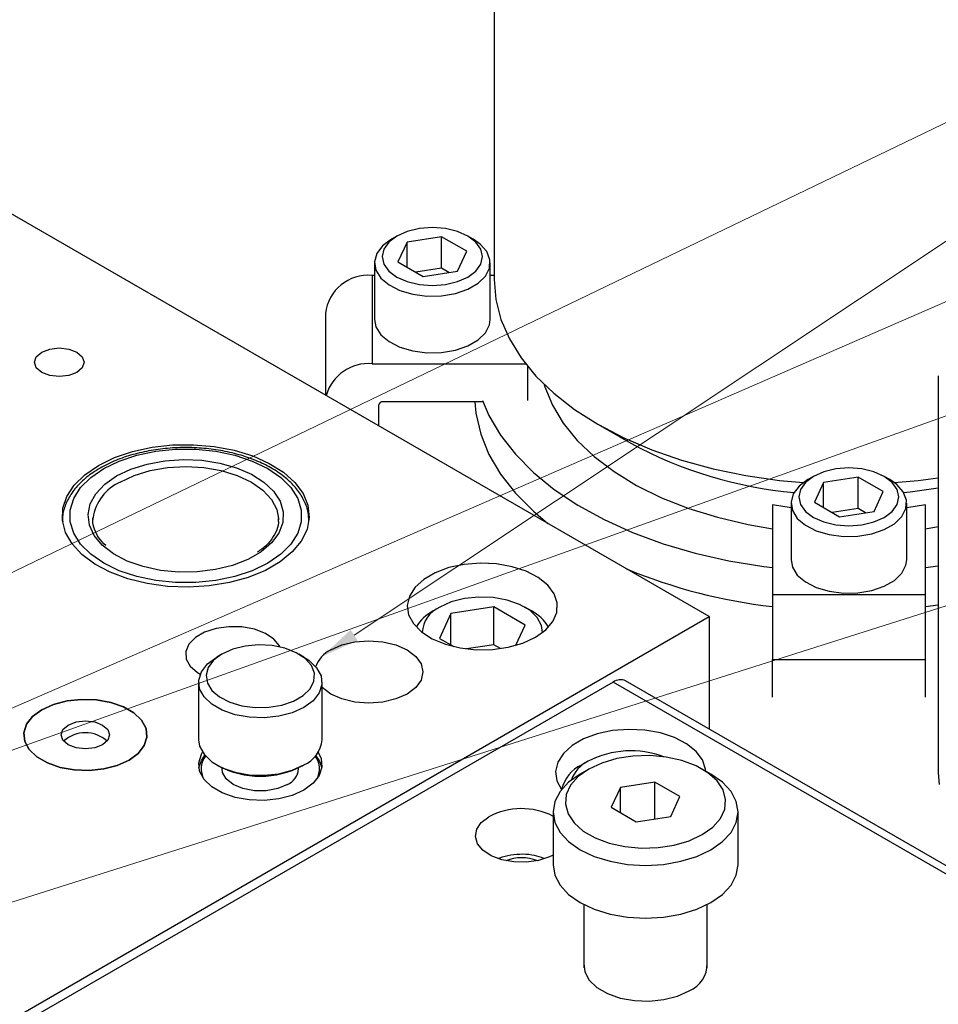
# Model space of a CAD drawing. Header units: inches. Extents: x 1802 to 2468, y -208 to -72.
# Tile 395 of 595: x 2132.41 to 2136.13, y -110.96 to -106.97. Entities that reach past the tile are written whole.
import ezdxf

# ---------------------------------------------------------------- set-up
doc = ezdxf.new("R2010")
doc.units = ezdxf.units.IN
doc.header["$LTSCALE"] = 0.5
doc.header["$MEASUREMENT"] = 0
for name, color, linetype in [('DIE-M-S', 8, 'Continuous'), ('DIE-M-S2', 1, 'Continuous'), ('DIE-M-S3', 8, 'Continuous'), ('DSS-M-S', 53, 'Continuous'), ('RAI-M-S', 8, 'Continuous'), ('SID-M-S', 105, 'Continuous'), ('SVD-M-S', 8, 'Continuous')]:
    doc.layers.add(name, color=color, linetype=linetype)

msp = doc.modelspace()

# ---------------------------------------------------------------- linework, layer by layer
at = {"layer": 'DIE-M-S', "linetype": 'Continuous', "lineweight": 25}
for p, q in [((2135.19939, -109.3874), (2124.94634, -103.46844)), ((2132.49435, -108.31566), (2132.52696, -108.30308)), ((2132.52696, -108.30308), (2132.56542, -108.29867)), ((2132.56542, -108.29867), (2132.60388, -108.30308)), ((2132.60388, -108.30308), (2132.63648, -108.31566)), ((2132.46492, -108.35668), (2132.47257, -108.33448)), ((2132.47257, -108.33448), (2132.49435, -108.31566)), ((2132.63648, -108.31566), (2132.65827, -108.33448)), ((2132.65827, -108.33448), (2132.66592, -108.35668)), ((2132.47257, -108.37889), (2132.46492, -108.35668)), ((2132.49435, -108.39771), (2132.47257, -108.37889)), ((2132.65827, -108.37889), (2132.63648, -108.39771)), ((2132.66592, -108.35668), (2132.65827, -108.37889)), ((2132.52696, -108.41029), (2132.49435, -108.39771)), ((2132.56542, -108.4147), (2132.52696, -108.41029)), ((2132.60388, -108.41029), (2132.56542, -108.4147)), ((2132.63648, -108.39771), (2132.60388, -108.41029)), ((2132.86224, -108.71845), (2132.94168, -108.70114)), ((2132.94168, -108.70114), (2133.02504, -108.69183)), ((2133.02504, -108.69183), (2133.10993, -108.69079)), ((2133.10993, -108.69079), (2133.1939, -108.69805)), ((2133.1939, -108.69805), (2133.27454, -108.71339)), ((2132.72409, -108.77485), (2132.78901, -108.74325)), ((2132.78901, -108.74325), (2132.86224, -108.71845)), ((2133.27454, -108.71339), (2133.34953, -108.73638)), ((2133.34953, -108.73638), (2133.41671, -108.76636)), ((2132.66936, -108.81232), (2132.72409, -108.77485)), ((2133.41671, -108.76636), (2133.47414, -108.80246)), ((2132.62639, -108.8546), (2132.66936, -108.81232)), ((2133.47414, -108.80246), (2133.52018, -108.84364)), ((2132.59641, -108.90046), (2132.62639, -108.8546)), ((2133.52018, -108.84364), (2133.55351, -108.88873)), ((2132.58029, -108.94858), (2132.59641, -108.90046)), ((2133.55351, -108.88873), (2133.57315, -108.93641)), ((2133.57315, -108.93641), (2133.57856, -108.98533)), ((2132.57848, -108.99759), (2132.58029, -108.94858)), ((2133.57856, -108.98533), (2133.56956, -109.03407)), ((2132.59105, -109.04606), (2132.57848, -108.99759)), ((2132.61764, -109.09261), (2132.59105, -109.04606)), ((2133.56956, -109.03407), (2133.54643, -109.08123)), ((2132.65746, -109.1359), (2132.61764, -109.09261)), ((2133.54643, -109.08123), (2133.50982, -109.12546)), ((2132.70939, -109.17469), (2132.65746, -109.1359)), ((2133.50982, -109.12546), (2133.46079, -109.16548)), ((2132.77192, -109.20784), (2132.70939, -109.17469)), ((2133.46079, -109.16548), (2133.40075, -109.20014)), ((2134.20666, -109.17599), (2134.14486, -109.1891)), ((2134.27191, -109.17086), (2134.20666, -109.17599)), ((2134.33753, -109.17394), (2134.27191, -109.17086)), ((2134.40048, -109.1851), (2134.33753, -109.17394)), ((2134.4578, -109.20381), (2134.40048, -109.1851)), ((2132.84326, -109.23442), (2132.77192, -109.20784)), ((2133.40075, -109.20014), (2133.33143, -109.22844)), ((2134.08938, -109.20957), (2134.04282, -109.23645)), ((2134.14486, -109.1891), (2134.08938, -109.20957)), ((2134.50681, -109.22919), (2134.4578, -109.20381)), ((2132.92136, -109.25366), (2132.84326, -109.23442)), ((2133.00396, -109.265), (2132.92136, -109.25366)), ((2133.0887, -109.26812), (2133.00396, -109.265)), ((2133.17313, -109.26293), (2133.0887, -109.26812)), ((2133.25482, -109.24957), (2133.17313, -109.26293)), ((2133.33143, -109.22844), (2133.25482, -109.24957)), ((2134.04282, -109.23645), (2134.00736, -109.26848)), ((2134.54522, -109.26007), (2134.50681, -109.22919)), ((2134.57124, -109.29498), (2134.54522, -109.26007)), ((2133.98465, -109.30416), (2133.97576, -109.34182)), ((2134.00736, -109.26848), (2133.98465, -109.30416)), ((2134.58365, -109.33231), (2134.57124, -109.29498)), ((2133.97576, -109.34182), (2133.98111, -109.3797)), ((2134.58186, -109.37031), (2134.58365, -109.33231)), ((2133.98111, -109.3797), (2134.00043, -109.41604)), ((2134.56597, -109.4072), (2134.58186, -109.37031)), ((2129.86073, -112.46934), (2135.19939, -109.3874)), ((2134.00043, -109.41604), (2134.03284, -109.44913)), ((2134.53672, -109.44125), (2134.56597, -109.4072)), ((2135.19939, -109.3874), (2135.19939, -109.84343)), ((2133.1547, -109.45078), (2133.11715, -109.47246)), ((2133.20099, -109.43575), (2133.1547, -109.45078)), ((2133.25258, -109.4285), (2133.20099, -109.43575)), ((2133.30566, -109.42954), (2133.25258, -109.4285)), ((2133.35627, -109.43882), (2133.30566, -109.42954)), ((2133.40068, -109.45563), (2133.35627, -109.43882)), ((2133.43558, -109.47874), (2133.40068, -109.45563)), ((2134.03284, -109.44913), (2134.07681, -109.47742)), ((2134.49547, -109.47088), (2134.53672, -109.44125)), ((2133.09112, -109.49918), (2133.07855, -109.52896)), ((2133.11715, -109.47246), (2133.09112, -109.49918)), ((2133.45839, -109.50642), (2133.43558, -109.47874)), ((2133.66585, -109.52262), (2133.71116, -109.50255)), ((2133.71116, -109.50255), (2133.76392, -109.48993)), ((2133.76392, -109.48993), (2133.82053, -109.48563)), ((2133.82053, -109.48563), (2133.87715, -109.48993)), ((2133.87715, -109.48993), (2133.92991, -109.50255)), ((2133.92991, -109.50255), (2133.97521, -109.52262)), ((2134.07681, -109.47742), (2134.13029, -109.4996)), ((2134.13029, -109.4996), (2134.19077, -109.51462)), ((2134.38516, -109.51158), (2134.44415, -109.49469)), ((2134.44415, -109.49469), (2134.49547, -109.47088)), ((2133.07855, -109.52896), (2133.08036, -109.5596)), ((2133.46071, -109.51097), (2133.45839, -109.50642)), ((2133.97521, -109.52262), (2134.00998, -109.54877)), ((2134.19077, -109.51462), (2134.25544, -109.52178)), ((2134.25544, -109.52178), (2134.32126, -109.52075)), ((2134.32126, -109.52075), (2134.38516, -109.51158)), ((2133.08036, -109.5596), (2133.09643, -109.58882)), ((2134.00998, -109.54877), (2134.03183, -109.57923)), ((2134.03183, -109.57923), (2134.03928, -109.61191)), ((2133.09643, -109.58882), (2133.12555, -109.61446)), ((2133.12555, -109.61446), (2133.13675, -109.62128)), ((2134.03928, -109.61191), (2134.03183, -109.6446)), ((2134.03183, -109.6446), (2134.00998, -109.67505)), ((2133.63109, -109.67505), (2133.63036, -109.67432)), ((2133.66585, -109.70121), (2133.63109, -109.67505)), ((2133.71116, -109.72128), (2133.66585, -109.70121)), ((2133.97521, -109.70121), (2133.92991, -109.72128)), ((2134.00998, -109.67505), (2133.97521, -109.70121)), ((2132.54215, -109.74353), (2132.49471, -109.76499)), ((2132.59711, -109.72925), (2132.54215, -109.74353)), ((2132.65639, -109.72298), (2132.59711, -109.72925)), ((2132.71655, -109.72508), (2132.65639, -109.72298)), ((2132.77409, -109.73543), (2132.71655, -109.72508)), ((2132.82566, -109.75343), (2132.77409, -109.73543)), ((2133.76392, -109.73389), (2133.71116, -109.72128)), ((2133.82053, -109.73819), (2133.76392, -109.73389)), ((2133.87715, -109.73389), (2133.82053, -109.73819)), ((2133.92991, -109.72128), (2133.87715, -109.73389)), ((2132.49471, -109.76499), (2132.45754, -109.79238)), ((2132.86828, -109.77803), (2132.82566, -109.75343)), ((2132.89946, -109.80781), (2132.86828, -109.77803)), ((2132.45754, -109.79238), (2132.4328, -109.8241)), ((2132.91739, -109.84102), (2132.89946, -109.80781)), ((2132.4328, -109.8241), (2132.42194, -109.85833)), ((2132.42194, -109.85833), (2132.42558, -109.89305)), ((2132.92103, -109.87575), (2132.91739, -109.84102)), ((2132.42558, -109.89305), (2132.44351, -109.92627)), ((2132.91016, -109.90998), (2132.92103, -109.87575)), ((2132.44351, -109.92627), (2132.47469, -109.95605)), ((2132.84826, -109.96909), (2132.88543, -109.9417)), ((2132.88543, -109.9417), (2132.91016, -109.90998)), ((2133.14168, -109.94554), (2133.14651, -109.93745)), ((2133.61421, -109.93745), (2133.62626, -109.96247)), ((2132.47469, -109.95605), (2132.5173, -109.98065)), ((2132.5173, -109.98065), (2132.56888, -109.99865)), ((2132.80082, -109.99055), (2132.84826, -109.96909)), ((2133.13081, -109.97977), (2133.14168, -109.94554)), ((2133.13445, -110.01449), (2133.13081, -109.97977)), ((2133.62626, -109.96247), (2133.6299, -109.99719)), ((2132.56888, -109.99865), (2132.62642, -110.009)), ((2132.62642, -110.009), (2132.68658, -110.0111)), ((2132.68658, -110.0111), (2132.74586, -110.00483)), ((2132.74586, -110.00483), (2132.80082, -109.99055)), ((2133.15238, -110.04771), (2133.13445, -110.01449)), ((2133.6299, -109.99719), (2133.61904, -110.03142)), ((2133.18356, -110.07749), (2133.15238, -110.04771)), ((2133.5943, -110.06314), (2133.55714, -110.09053)), ((2133.61904, -110.03142), (2133.5943, -110.06314)), ((2133.22618, -110.10209), (2133.18356, -110.07749)), ((2133.27776, -110.12009), (2133.22618, -110.10209)), ((2133.55714, -110.09053), (2133.50969, -110.11199)), ((2133.33529, -110.13044), (2133.27776, -110.12009)), ((2133.39545, -110.13254), (2133.33529, -110.13044)), ((2133.45473, -110.12627), (2133.39545, -110.13254)), ((2133.50969, -110.11199), (2133.45473, -110.12627))]:
    msp.add_line(p, q, dxfattribs=at)
msp.add_arc((2133.71749, -109.63022), 0.11936, 115.63673, 160.48702, dxfattribs=at)
at = {"layer": 'DIE-M-S2', "linetype": 'Continuous', "lineweight": 25}
for p, q in [((2132.49471, -109.76499), (2132.54215, -109.74353)), ((2132.54215, -109.74353), (2132.59711, -109.72925)), ((2132.59711, -109.72925), (2132.65639, -109.72298)), ((2132.65639, -109.72298), (2132.71655, -109.72508)), ((2132.71655, -109.72508), (2132.77409, -109.73543)), ((2132.77409, -109.73543), (2132.82566, -109.75343)), ((2132.45754, -109.79238), (2132.49471, -109.76499)), ((2132.82566, -109.75343), (2132.86828, -109.77803)), ((2132.86828, -109.77803), (2132.89946, -109.80781)), ((2132.4328, -109.8241), (2132.45754, -109.79238)), ((2132.60194, -109.82689), (2132.63385, -109.81459)), ((2132.63385, -109.81459), (2132.67148, -109.81027)), ((2132.67148, -109.81027), (2132.70912, -109.81459)), ((2132.70912, -109.81459), (2132.74103, -109.82689)), ((2132.89946, -109.80781), (2132.91739, -109.84102)), ((2132.42194, -109.85833), (2132.4328, -109.8241)), ((2132.42558, -109.89305), (2132.42194, -109.85833)), ((2132.57314, -109.86704), (2132.58062, -109.84531)), ((2132.58062, -109.84531), (2132.60194, -109.82689)), ((2132.74103, -109.82689), (2132.76234, -109.84531)), ((2132.76234, -109.84531), (2132.76983, -109.86704)), ((2132.91739, -109.84102), (2132.92103, -109.87575)), ((2132.44351, -109.92627), (2132.42558, -109.89305)), ((2132.58062, -109.88877), (2132.57314, -109.86704)), ((2132.60194, -109.90718), (2132.58062, -109.88877)), ((2132.76234, -109.88877), (2132.74103, -109.90718)), ((2132.76983, -109.86704), (2132.76234, -109.88877)), ((2132.92103, -109.87575), (2132.91016, -109.90998)), ((2132.47469, -109.95605), (2132.44351, -109.92627)), ((2132.63385, -109.91949), (2132.60194, -109.90718)), ((2132.67148, -109.92381), (2132.63385, -109.91949)), ((2132.70912, -109.91949), (2132.67148, -109.92381)), ((2132.74103, -109.90718), (2132.70912, -109.91949)), ((2132.88543, -109.9417), (2132.84826, -109.96909)), ((2132.91016, -109.90998), (2132.88543, -109.9417)), ((2132.5173, -109.98065), (2132.47469, -109.95605)), ((2132.56888, -109.99865), (2132.5173, -109.98065)), ((2132.84826, -109.96909), (2132.80082, -109.99055)), ((2132.62642, -110.009), (2132.56888, -109.99865)), ((2132.68658, -110.0111), (2132.62642, -110.009)), ((2132.74586, -110.00483), (2132.68658, -110.0111)), ((2132.80082, -109.99055), (2132.74586, -110.00483))]:
    msp.add_line(p, q, dxfattribs=at)
msp.add_arc((2132.67148, -109.98869), 0.1305, 47.57959, 132.42041, dxfattribs=at)
at = {"layer": 'DIE-M-S3', "linetype": 'Continuous', "lineweight": 25}
for p, q in [((2136.12751, -108.4118), (2136.12751, -110.02038)), ((2133.37345, -109.50226), (2133.31898, -109.50724)), ((2133.42835, -109.50526), (2133.37345, -109.50226)), ((2133.22479, -109.5394), (2133.191, -109.56455)), ((2133.22477, -109.53941), (2133.20355, -109.55166)), ((2133.26837, -109.51989), (2133.22479, -109.5394)), ((2133.31898, -109.50724), (2133.26837, -109.51989)), ((2133.48024, -109.51604), (2133.42835, -109.50526)), ((2133.52585, -109.53394), (2133.48024, -109.51604)), ((2133.56232, -109.55782), (2133.52585, -109.53394)), ((2133.55716, -109.55166), (2133.53595, -109.53941)), ((2133.14168, -109.61076), (2133.16641, -109.57904)), ((2133.16641, -109.57904), (2133.20358, -109.55165)), ((2133.191, -109.56455), (2133.16909, -109.59377)), ((2133.20358, -109.55165), (2133.20358, -109.55165)), ((2133.55716, -109.55166), (2133.57715, -109.56469)), ((2133.58735, -109.58618), (2133.56232, -109.55782)), ((2133.57715, -109.56469), (2133.60833, -109.59447)), ((2133.13081, -109.64498), (2133.14168, -109.61076)), ((2133.16909, -109.59377), (2133.16047, -109.62521)), ((2133.59938, -109.61725), (2133.58735, -109.58618)), ((2133.59765, -109.64907), (2133.59938, -109.61725)), ((2133.60833, -109.59447), (2133.62626, -109.62768)), ((2133.13036, -109.6537), (2133.13036, -109.88641)), ((2133.13445, -109.67971), (2133.13081, -109.64498)), ((2133.16047, -109.62521), (2133.16566, -109.65691)), ((2133.16566, -109.65691), (2133.18434, -109.68686)), ((2133.58226, -109.67964), (2133.59765, -109.64907)), ((2133.6299, -109.66241), (2133.61904, -109.69663)), ((2133.62626, -109.62768), (2133.6299, -109.66241)), ((2133.63036, -109.88641), (2133.63036, -109.6537)), ((2133.15238, -109.71293), (2133.13445, -109.67971)), ((2133.18434, -109.68686), (2133.21533, -109.71319)), ((2133.55419, -109.70704), (2133.58226, -109.67964)), ((2133.61904, -109.69663), (2133.5943, -109.72836)), ((2133.18356, -109.7427), (2133.15238, -109.71293)), ((2133.22618, -109.76731), (2133.18356, -109.7427)), ((2133.21533, -109.71319), (2133.2567, -109.73424)), ((2133.2567, -109.73424), (2133.30584, -109.7487)), ((2133.46773, -109.74576), (2133.5152, -109.72955)), ((2133.5152, -109.72955), (2133.55419, -109.70704)), ((2133.5943, -109.72836), (2133.55714, -109.75575)), ((2133.27776, -109.78531), (2133.22618, -109.76731)), ((2133.30584, -109.7487), (2133.35965, -109.75564)), ((2133.35965, -109.75564), (2133.41477, -109.75464)), ((2133.41477, -109.75464), (2133.46773, -109.74576)), ((2133.50969, -109.77721), (2133.45473, -109.79149)), ((2133.55714, -109.75575), (2133.50969, -109.77721)), ((2133.33529, -109.79566), (2133.27776, -109.78531)), ((2133.39545, -109.79776), (2133.33529, -109.79566)), ((2133.45473, -109.79149), (2133.39545, -109.79776)), ((2133.13036, -109.88641), (2133.13445, -109.91243)), ((2133.13445, -109.91243), (2133.15238, -109.94564)), ((2133.13126, -110.00073), (2133.14168, -109.97004)), ((2133.14168, -109.97004), (2133.15567, -109.94969)), ((2133.15238, -109.94564), (2133.18356, -109.97542)), ((2133.18356, -109.97542), (2133.22618, -110.00002)), ((2133.20355, -109.98845), (2133.21063, -109.99253)), ((2133.22536, -110.00036), (2133.22536, -110.00481)), ((2133.22727, -110.01881), (2133.22536, -110.00481)), ((2133.22618, -110.00002), (2133.27776, -110.01802)), ((2133.24225, -110.04543), (2133.22727, -110.01881)), ((2133.27776, -110.01802), (2133.33529, -110.02837)), ((2133.45473, -110.0242), (2133.50969, -110.00992)), ((2133.50969, -110.00992), (2133.55714, -109.98846)), ((2133.53536, -110.00481), (2133.53536, -110.00036)), ((2133.55009, -109.99253), (2133.55716, -109.98845)), ((2136.12751, -110.02038), (2136.1314, -110.06792)), ((2133.27076, -110.06808), (2133.24225, -110.04543)), ((2133.33529, -110.02837), (2133.39545, -110.03047)), ((2133.39545, -110.03047), (2133.45473, -110.0242)), ((2133.30999, -110.08454), (2133.27076, -110.06808)), ((2133.35611, -110.09319), (2133.30999, -110.08454)), ((2133.40461, -110.09319), (2133.35611, -110.09319)), ((2133.45073, -110.08454), (2133.40461, -110.09319)), ((2133.48996, -110.06808), (2133.45073, -110.08454))]:
    msp.add_line(p, q, dxfattribs=at)
for centre, radius, start, end in [((2133.5095, -109.87699), 0.12123, 293.13813, 355.54173), ((2133.22718, -110.00461), 0.08651, 142.96533, 209.06455), ((2133.53392, -110.00459), 0.08619, 330.7972, 37.17291), ((2133.52641, -110.01867), 0.1046, 9.87508, 41.2541), ((2133.38036, -109.67067), 0.36387, 242.19469, 297.79993), ((2133.46032, -109.99889), 0.07527, 293.19076, 355.4891)]:
    msp.add_arc(centre, radius, start, end, dxfattribs=at)
at = {"layer": 'DSS-M-S', "linetype": 'Continuous', "lineweight": 25}
for p, q in [((2134.32758, -106.05632), (2134.32758, -108.02133)), ((2133.97601, -107.82669), (2133.93394, -107.84533)), ((2134.025, -107.81498), (2133.97601, -107.82669)), ((2134.07758, -107.81098), (2134.025, -107.81498)), ((2134.13015, -107.81498), (2134.07758, -107.81098)), ((2134.17914, -107.82669), (2134.13015, -107.81498)), ((2134.22121, -107.84533), (2134.17914, -107.82669)), ((2133.91185, -107.85809), (2133.87584, -107.88489)), ((2133.93394, -107.84533), (2133.90166, -107.86961)), ((2133.93392, -107.84534), (2133.91182, -107.8581)), ((2134.11493, -107.84776), (2133.97551, -107.86933)), ((2134.217, -107.90668), (2134.11493, -107.84776)), ((2134.11493, -107.97534), (2134.11493, -107.84776)), ((2134.25349, -107.86961), (2134.22121, -107.84533)), ((2134.24333, -107.8581), (2134.22123, -107.84534)), ((2134.27142, -107.87771), (2134.24333, -107.8581)), ((2133.87584, -107.88489), (2133.85251, -107.91601)), ((2133.88137, -107.89789), (2133.87445, -107.92824)), ((2133.90166, -107.86961), (2133.88137, -107.89789)), ((2133.97551, -107.86933), (2133.93816, -107.94981)), ((2133.97551, -107.97138), (2133.97551, -107.86933)), ((2134.17964, -107.98716), (2134.217, -107.90668)), ((2134.27378, -107.89789), (2134.25349, -107.86961)), ((2134.29809, -107.90793), (2134.27142, -107.87771)), ((2134.2807, -107.92824), (2134.27378, -107.89789)), ((2134.31091, -107.94103), (2134.29809, -107.90793)), ((2133.85251, -107.91601), (2133.84332, -107.94951)), ((2133.87445, -107.92824), (2133.88137, -107.95859)), ((2134.27378, -107.95859), (2134.2807, -107.92824)), ((2134.30907, -107.97493), (2134.31091, -107.94103)), ((2133.8432, -107.95376), (2133.8432, -108.18341)), ((2133.84332, -107.94951), (2133.84885, -107.98328)), ((2133.84885, -107.98328), (2133.86875, -108.01519)), ((2133.88137, -107.95859), (2133.90166, -107.98688)), ((2133.90166, -107.98688), (2133.93394, -108.01116)), ((2133.93816, -107.94981), (2134.04022, -108.00873)), ((2134.11493, -107.97534), (2134.0104, -107.99151)), ((2134.04022, -108.00873), (2134.17964, -107.98716)), ((2134.14475, -107.99256), (2134.11493, -107.97534)), ((2134.22121, -108.01116), (2134.25349, -107.98688)), ((2134.25349, -107.98688), (2134.27378, -107.95859)), ((2134.29267, -108.0075), (2134.30907, -107.97493)), ((2134.31195, -108.18341), (2134.31195, -107.95376)), ((2133.83358, -108.00445), (2133.83358, -108.36237)), ((2133.8432, -108.00445), (2133.83358, -108.00445)), ((2133.86875, -108.01519), (2133.90177, -108.04324)), ((2133.93394, -108.01116), (2133.97601, -108.0298)), ((2134.17914, -108.0298), (2134.22121, -108.01116)), ((2134.26277, -108.03669), (2134.29267, -108.0075)), ((2134.32758, -108.00445), (2134.31195, -108.00445)), ((2134.32758, -108.02133), (2134.3345, -108.10267)), ((2133.90177, -108.04324), (2133.94584, -108.06567)), ((2133.94584, -108.06567), (2133.99818, -108.08106)), ((2133.97601, -108.0298), (2134.025, -108.04151)), ((2134.025, -108.04151), (2134.07758, -108.04551)), ((2134.07758, -108.04551), (2134.13015, -108.04151)), ((2134.13015, -108.04151), (2134.17914, -108.0298)), ((2134.17066, -108.07794), (2134.22123, -108.06067)), ((2134.22123, -108.06067), (2134.26277, -108.03669)), ((2133.99818, -108.08106), (2134.05552, -108.08846)), ((2134.05552, -108.08846), (2134.11424, -108.0874)), ((2134.11424, -108.0874), (2134.17066, -108.07794)), ((2134.3345, -108.10267), (2134.3552, -108.18323)), ((2133.64458, -108.15878), (2133.64458, -108.48982)), ((2133.8432, -108.18341), (2133.84885, -108.21293)), ((2134.30907, -108.20458), (2134.31195, -108.18341)), ((2134.3552, -108.18323), (2134.38947, -108.26222)), ((2133.84885, -108.21293), (2133.86875, -108.24484)), ((2134.29267, -108.23715), (2134.30907, -108.20458)), ((2133.86875, -108.24484), (2133.90177, -108.27289)), ((2134.22123, -108.29032), (2134.26277, -108.26634)), ((2134.26277, -108.26634), (2134.29267, -108.23715)), ((2134.38947, -108.26222), (2134.437, -108.3389)), ((2133.90177, -108.27289), (2133.94584, -108.29532)), ((2133.94584, -108.29532), (2133.99818, -108.31072)), ((2134.17066, -108.30759), (2134.22123, -108.29032)), ((2133.99818, -108.31072), (2134.05552, -108.31811)), ((2134.05552, -108.31811), (2134.11424, -108.31705)), ((2134.11424, -108.31705), (2134.17066, -108.30759)), ((2134.437, -108.3389), (2134.49731, -108.41252)), ((2133.83358, -108.36237), (2134.45458, -108.36237)), ((2134.46429, -108.51098), (2134.46429, -108.37454)), ((2134.49731, -108.41252), (2134.56984, -108.48237)), ((2134.53103, -108.44693), (2134.53375, -108.45628)), ((2134.53375, -108.45628), (2134.5636, -108.53113)), ((2134.56984, -108.48237), (2134.65387, -108.54778)), ((2133.85958, -108.53099), (2133.85958, -108.61394)), ((2134.2806, -108.5167), (2133.87708, -108.5167)), ((2134.2493, -108.5167), (2134.254, -108.56358)), ((2134.2806, -108.51098), (2134.30676, -108.5722)), ((2134.5636, -108.53113), (2134.60707, -108.60373)), ((2134.254, -108.56358), (2134.27342, -108.64742)), ((2134.30676, -108.5722), (2134.35372, -108.65233)), ((2134.65387, -108.54778), (2134.74861, -108.60812)), ((2134.60707, -108.60373), (2134.66366, -108.67325)), ((2134.74844, -108.60803), (2134.88105, -108.6846)), ((2134.74861, -108.60812), (2134.85314, -108.66281)), ((2134.27342, -108.64742), (2134.30676, -108.72979)), ((2134.35372, -108.65233), (2134.41386, -108.72947)), ((2134.85314, -108.66281), (2134.96644, -108.71133)), ((2134.66366, -108.67325), (2134.73272, -108.7389)), ((2134.30676, -108.72979), (2134.35372, -108.80993)), ((2134.41386, -108.72947), (2134.48662, -108.8029)), ((2134.73272, -108.7389), (2134.81349, -108.79994)), ((2134.96644, -108.71133), (2135.08744, -108.75319)), ((2135.08744, -108.75319), (2135.21497, -108.78801)), ((2135.76508, -108.78516), (2135.7125, -108.78915)), ((2135.81765, -108.78915), (2135.76508, -108.78516)), ((2134.35372, -108.80993), (2134.41386, -108.88707)), ((2134.48662, -108.8029), (2134.57131, -108.87193)), ((2134.81349, -108.79994), (2134.90504, -108.85568)), ((2135.21497, -108.78801), (2135.34779, -108.81545)), ((2135.34779, -108.81545), (2135.48463, -108.83524)), ((2135.62144, -108.8195), (2135.58916, -108.84379)), ((2135.62142, -108.81951), (2135.59932, -108.83228)), ((2135.66351, -108.80087), (2135.62144, -108.8195)), ((2135.80243, -108.82193), (2135.66301, -108.8435)), ((2135.7125, -108.78915), (2135.66351, -108.80087)), ((2135.9045, -108.88085), (2135.80243, -108.82193)), ((2135.80243, -108.94952), (2135.80243, -108.82193)), ((2135.86664, -108.80087), (2135.81765, -108.78915)), ((2135.90871, -108.8195), (2135.86664, -108.80087)), ((2135.94099, -108.84379), (2135.90871, -108.8195)), ((2135.93083, -108.83228), (2135.90873, -108.81951)), ((2136.04552, -108.83524), (2136.12751, -108.82437)), ((2134.90504, -108.85568), (2135.00633, -108.90549)), ((2135.48463, -108.83524), (2135.58079, -108.84433)), ((2135.56334, -108.85906), (2135.54001, -108.89019)), ((2135.59935, -108.83226), (2135.56334, -108.85906)), ((2135.58916, -108.84379), (2135.56887, -108.87207)), ((2135.66301, -108.8435), (2135.62566, -108.92398)), ((2135.66301, -108.94555), (2135.66301, -108.8435)), ((2135.95892, -108.85188), (2135.93083, -108.83228)), ((2135.96128, -108.87207), (2135.94099, -108.84379)), ((2135.94936, -108.84433), (2136.04552, -108.83524)), ((2135.98559, -108.8821), (2135.95892, -108.85188)), ((2136.01302, -108.8817), (2136.12751, -108.86504)), ((2134.41386, -108.88707), (2134.48662, -108.96049)), ((2134.57131, -108.87193), (2134.66715, -108.93593)), ((2135.00633, -108.90549), (2135.11621, -108.9488)), ((2135.54001, -108.89019), (2135.53082, -108.92368)), ((2135.56887, -108.87207), (2135.56195, -108.90242)), ((2135.56195, -108.90242), (2135.56887, -108.93277)), ((2135.86714, -108.96134), (2135.9045, -108.88085)), ((2135.9682, -108.90242), (2135.96128, -108.87207)), ((2135.96128, -108.93277), (2135.9682, -108.90242)), ((2135.99841, -108.9152), (2135.98559, -108.8821)), ((2135.98709, -108.88457), (2136.01302, -108.8817)), ((2134.66715, -108.93593), (2134.77324, -108.99428)), ((2135.5307, -108.9463), (2135.45508, -108.93434)), ((2135.45508, -108.93434), (2135.45508, -109.29844)), ((2135.5307, -108.92793), (2135.5307, -109.15759)), ((2135.53082, -108.92368), (2135.53635, -108.95745)), ((2135.56887, -108.93277), (2135.58916, -108.96105)), ((2135.62566, -108.92398), (2135.72772, -108.9829)), ((2135.94099, -108.96105), (2135.96128, -108.93277)), ((2135.99657, -108.9491), (2135.99841, -108.9152)), ((2135.99945, -109.15759), (2135.99945, -108.92793)), ((2136.07508, -108.93434), (2135.99945, -108.9463)), ((2136.07508, -109.29844), (2136.07508, -108.93434)), ((2134.48662, -108.96049), (2134.54535, -109.00983)), ((2135.11621, -108.9488), (2135.23345, -108.98512)), ((2135.23345, -108.98512), (2135.35672, -109.01404)), ((2135.53635, -108.95745), (2135.55625, -108.98936)), ((2135.58916, -108.96105), (2135.62144, -108.98533)), ((2135.62144, -108.98533), (2135.66351, -109.00397)), ((2135.80243, -108.94952), (2135.6979, -108.96569)), ((2135.72772, -108.9829), (2135.86714, -108.96134)), ((2135.83225, -108.96673), (2135.80243, -108.94952)), ((2135.86664, -109.00397), (2135.90871, -108.98533)), ((2135.90871, -108.98533), (2135.94099, -108.96105)), ((2135.95027, -109.01086), (2135.98017, -108.98167)), ((2135.98017, -108.98167), (2135.99657, -108.9491)), ((2134.77324, -108.99428), (2134.88859, -109.04645)), ((2135.35672, -109.01404), (2135.45508, -109.03109)), ((2135.55625, -108.98936), (2135.58927, -109.01741)), ((2135.58927, -109.01741), (2135.63334, -109.03984)), ((2135.66351, -109.00397), (2135.7125, -109.01568)), ((2135.7125, -109.01568), (2135.76508, -109.01968)), ((2135.76508, -109.01968), (2135.81765, -109.01568)), ((2135.81765, -109.01568), (2135.86664, -109.00397)), ((2135.90873, -109.03484), (2135.95027, -109.01086)), ((2136.07508, -109.03109), (2136.12751, -109.02263)), ((2134.88859, -109.04645), (2135.01212, -109.09195)), ((2135.63334, -109.03984), (2135.68568, -109.05524)), ((2135.68568, -109.05524), (2135.74302, -109.06264)), ((2135.74302, -109.06264), (2135.80174, -109.06157)), ((2135.80174, -109.06157), (2135.85816, -109.05211)), ((2135.85816, -109.05211), (2135.90873, -109.03484)), ((2135.01212, -109.09195), (2135.14268, -109.13035)), ((2135.14268, -109.13035), (2135.27906, -109.1613)), ((2135.27906, -109.1613), (2135.41997, -109.18451)), ((2135.41997, -109.18451), (2135.45508, -109.18899)), ((2135.5307, -109.15759), (2135.53635, -109.1871)), ((2135.98017, -109.21132), (2135.99657, -109.17875)), ((2135.99657, -109.17875), (2135.99945, -109.15759)), ((2136.07508, -109.18899), (2136.12751, -109.18211)), ((2135.53635, -109.1871), (2135.55625, -109.21901)), ((2135.55625, -109.21901), (2135.58927, -109.24706)), ((2135.95027, -109.24051), (2135.98017, -109.21132)), ((2135.58927, -109.24706), (2135.63334, -109.26949)), ((2135.85816, -109.28176), (2135.90873, -109.2645)), ((2135.90873, -109.2645), (2135.95027, -109.24051)), ((2135.45508, -109.29844), (2135.45508, -109.56188)), ((2135.45508, -109.29844), (2136.07508, -109.29844)), ((2135.63334, -109.26949), (2135.68568, -109.28489)), ((2135.68568, -109.28489), (2135.74302, -109.29229)), ((2135.74302, -109.29229), (2135.80174, -109.29122)), ((2135.80174, -109.29122), (2135.85816, -109.28176)), ((2136.07508, -109.56188), (2136.07508, -109.29844)), ((2136.07508, -109.34659), (2136.12751, -109.3397)), ((2135.45508, -109.56188), (2136.07508, -109.56188)), ((2135.45508, -109.71375), (2135.45508, -109.56188)), ((2136.07508, -109.71375), (2136.07508, -109.56188))]:
    msp.add_line(p, q, dxfattribs=at)
for centre, radius, start, end in [((2133.81783, -108.17806), 0.17432, 84.81742, 173.64866), ((2133.81964, -108.54146), 0.17963, 85.55002, 163.78825), ((2133.87562, -108.53277), 0.01614, 84.81742, 173.64866), ((2135.69579, -107.18312), 1.70829, 241.51479, 264.8709), ((2135.69881, -107.18432), 2.17596, 247.43826, 263.56879)]:
    msp.add_arc(centre, radius, start, end, dxfattribs=at)
at = {"layer": 'RAI-M-S', "linetype": 'Continuous', "lineweight": 25}
for p, q in [((2134.81048, -109.65273), (2130.00216, -112.42852)), ((2139.68952, -112.46934), (2134.81048, -109.65273)), ((2139.73951, -112.46439), (2134.86048, -109.64778)), ((2134.7459, -109.86264), (2134.69042, -109.88311)), ((2134.80771, -109.84953), (2134.7459, -109.86264)), ((2134.87295, -109.8444), (2134.80771, -109.84953)), ((2134.93857, -109.84748), (2134.87295, -109.8444)), ((2135.00152, -109.85864), (2134.93857, -109.84748)), ((2135.05884, -109.87735), (2135.00152, -109.85864)), ((2134.69042, -109.88311), (2134.64386, -109.90999)), ((2135.10785, -109.90273), (2135.05884, -109.87735)), ((2135.14626, -109.9336), (2135.10785, -109.90273)), ((2134.6084, -109.94201), (2134.58569, -109.97769)), ((2134.64386, -109.90999), (2134.6084, -109.94201)), ((2135.17228, -109.96852), (2135.14626, -109.9336)), ((2134.58569, -109.97769), (2134.5768, -110.01536)), ((2135.18469, -110.00585), (2135.17228, -109.96852)), ((2134.5768, -110.01536), (2134.58215, -110.05324)), ((2135.18551, -110.01404), (2135.18469, -110.00585)), ((2134.58215, -110.05324), (2134.60074, -110.08858)), ((2134.25708, -110.24962), (2134.27581, -110.22219)), ((2134.27581, -110.22219), (2134.30667, -110.19871)), ((2134.25186, -110.27894), (2134.25708, -110.24962)), ((2134.26054, -110.30799), (2134.25186, -110.27894)), ((2134.28247, -110.33461), (2134.26054, -110.30799)), ((2134.31603, -110.35683), (2134.28247, -110.33461)), ((2134.35872, -110.37299), (2134.31603, -110.35683)), ((2134.40739, -110.38191), (2134.35872, -110.37299)), ((2134.45843, -110.38292), (2134.40739, -110.38191)), ((2134.50804, -110.37594), (2134.45843, -110.38292)), ((2134.55255, -110.36149), (2134.50804, -110.37594)), ((2134.5663, -110.35485), (2134.55255, -110.36149)), ((2134.6913, -110.79269), (2134.69125, -110.7931)), ((2134.69125, -110.7931), (2134.6949, -110.82789)), ((2134.6949, -110.82789), (2134.71287, -110.86118)), ((2134.71287, -110.86118), (2134.74411, -110.89101)), ((2134.74411, -110.89101), (2134.78681, -110.91566)), ((2134.78681, -110.91566), (2134.83849, -110.9337)), ((2134.83849, -110.9337), (2134.89614, -110.94407)), ((2134.95642, -110.94617), (2135.01582, -110.93989)), ((2135.01582, -110.93989), (2135.07089, -110.92558)), ((2135.07089, -110.92558), (2135.11843, -110.90408)), ((2134.89614, -110.94407), (2134.95642, -110.94617))]:
    msp.add_line(p, q, dxfattribs=at)
for centre, radius, start, end in [((2134.83977, -109.69362), 0.0503, 65.69288, 125.61758), ((2134.43948, -110.45108), 0.28519, 63.59801, 117.75606), ((2135.07286, -110.79475), 0.11845, 292.62239, 0.99211)]:
    msp.add_arc(centre, radius, start, end, dxfattribs=at)
at = {"layer": 'SID-M-S', "linetype": 'Continuous', "lineweight": 0}
for p, q in [((2133.76083, -109.46239), (2144.74652, -102.1452)), ((2131.79135, -109.48945), (2144.73303, -103.25373)), ((2131.62378, -110.08421), (2144.72988, -104.37903)), ((2131.33805, -110.30055), (2144.72506, -105.50372)), ((2130.29304, -111.20438), (2144.72273, -106.629))]:
    msp.add_line(p, q, dxfattribs=at)
msp.add_solid([(2133.77524, -109.48403), (2133.63099, -109.54887), (2133.77524, -109.48403), (2133.74641, -109.44075)], dxfattribs=at)
at = {"layer": 'SVD-M-S', "linetype": 'Continuous', "lineweight": 25}
for p, q in [((2132.80849, -108.75694), (2132.87944, -108.73329)), ((2132.87944, -108.73329), (2132.95643, -108.71712)), ((2132.95643, -108.71712), (2133.03711, -108.7089)), ((2133.03711, -108.7089), (2133.11903, -108.7089)), ((2133.11903, -108.7089), (2133.19972, -108.71712)), ((2133.19972, -108.71712), (2133.2767, -108.73329)), ((2133.2767, -108.73329), (2133.34765, -108.75694)), ((2132.74573, -108.78734), (2132.80849, -108.75694)), ((2132.85611, -108.78988), (2132.92218, -108.76905)), ((2132.92218, -108.76905), (2132.99389, -108.75581)), ((2132.93418, -108.79499), (2133.00472, -108.78264)), ((2132.99389, -108.75581), (2133.06865, -108.75065)), ((2133.00472, -108.78264), (2133.07807, -108.77847)), ((2133.06865, -108.75065), (2133.14374, -108.75375)), ((2133.07807, -108.77847), (2133.15142, -108.78264)), ((2133.14374, -108.75375), (2133.21646, -108.765)), ((2133.15142, -108.78264), (2133.22196, -108.79499)), ((2133.21646, -108.765), (2133.28418, -108.78399)), ((2133.28418, -108.78399), (2133.34444, -108.81004)), ((2133.34765, -108.75694), (2133.41041, -108.78734)), ((2132.65211, -108.86453), (2132.69307, -108.82357)), ((2132.69307, -108.82357), (2132.74573, -108.78734)), ((2132.75012, -108.85106), (2132.79806, -108.81755)), ((2132.79806, -108.81755), (2132.85611, -108.78988)), ((2132.8122, -108.84204), (2132.86918, -108.81505)), ((2132.86918, -108.81505), (2132.93418, -108.79499)), ((2133.22196, -108.79499), (2133.28696, -108.81505)), ((2133.28696, -108.81505), (2133.34394, -108.84204)), ((2133.34444, -108.81004), (2133.39508, -108.8422)), ((2133.41041, -108.78734), (2133.46307, -108.82357)), ((2133.46307, -108.82357), (2133.50403, -108.86453)), ((2132.62409, -108.90897), (2132.65211, -108.86453)), ((2132.71404, -108.8892), (2132.75012, -108.85106)), ((2133.34394, -108.84204), (2133.3907, -108.87493)), ((2133.39508, -108.8422), (2133.43427, -108.87931)), ((2133.50403, -108.86453), (2133.53206, -108.90897)), ((2132.69112, -108.9306), (2132.71404, -108.8892)), ((2133.3907, -108.87493), (2133.42545, -108.91246)), ((2133.43427, -108.87931), (2133.46058, -108.92003)), ((2132.60986, -108.95555), (2132.62409, -108.90897)), ((2132.68218, -108.97376), (2132.69112, -108.9306)), ((2133.42545, -108.91246), (2133.44685, -108.95318)), ((2133.46058, -108.92003), (2133.47306, -108.96289)), ((2133.53206, -108.90897), (2133.54628, -108.95555)), ((2132.60986, -109.00284), (2132.60986, -108.95555)), ((2132.68755, -109.01711), (2132.68218, -108.97376)), ((2133.44685, -108.95318), (2133.45392, -108.9894)), ((2133.47306, -108.96289), (2133.47127, -109.00634)), ((2133.54628, -108.95555), (2133.54628, -109.00284)), ((2132.62409, -109.04942), (2132.60986, -109.00284)), ((2132.70704, -109.05909), (2132.68755, -109.01711)), ((2132.70207, -108.99553), (2132.70234, -108.9873)), ((2133.45392, -108.9894), (2133.45407, -108.99553)), ((2133.47127, -109.00634), (2133.45527, -109.0488)), ((2133.54628, -109.00284), (2133.53206, -109.04942)), ((2132.65211, -109.09386), (2132.62409, -109.04942)), ((2132.73903, -109.09732), (2132.70704, -109.05909)), ((2133.45527, -109.0488), (2133.42563, -109.08875)), ((2133.53206, -109.04942), (2133.50403, -109.09386)), ((2132.69307, -109.13482), (2132.65211, -109.09386)), ((2132.73993, -109.09818), (2132.73903, -109.09732)), ((2132.78505, -109.13297), (2132.73993, -109.09818)), ((2133.42563, -109.08875), (2133.38343, -109.12475)), ((2133.50403, -109.09386), (2133.46307, -109.13482)), ((2132.74573, -109.17105), (2132.69307, -109.13482)), ((2132.84076, -109.1622), (2132.78505, -109.13297)), ((2133.37963, -109.12737), (2133.3302, -109.15548)), ((2133.38343, -109.12475), (2133.37963, -109.12737)), ((2133.46307, -109.13482), (2133.41041, -109.17105)), ((2132.80849, -109.20145), (2132.74573, -109.17105)), ((2132.90504, -109.18482), (2132.84076, -109.1622)), ((2132.97558, -109.20001), (2132.90504, -109.18482)), ((2133.26785, -109.17984), (2133.19865, -109.19695)), ((2133.3302, -109.15548), (2133.26785, -109.17984)), ((2133.41041, -109.17105), (2133.34765, -109.20145)), ((2132.87944, -109.2251), (2132.80849, -109.20145)), ((2132.95643, -109.24128), (2132.87944, -109.2251)), ((2133.04982, -109.20722), (2132.97558, -109.20001)), ((2133.12508, -109.20618), (2133.04982, -109.20722)), ((2133.19865, -109.19695), (2133.12508, -109.20618)), ((2133.2767, -109.2251), (2133.19972, -109.24128)), ((2133.34765, -109.20145), (2133.2767, -109.2251)), ((2133.03711, -109.24949), (2132.95643, -109.24128)), ((2133.11903, -109.24949), (2133.03711, -109.24949)), ((2133.19972, -109.24128), (2133.11903, -109.24949)), ((2134.15405, -109.32823), (2134.10779, -109.34915)), ((2134.20764, -109.3143), (2134.15405, -109.32823)), ((2134.26543, -109.30819), (2134.20764, -109.3143)), ((2134.32409, -109.31024), (2134.26543, -109.30819)), ((2134.38019, -109.32033), (2134.32409, -109.31024)), ((2134.43048, -109.33788), (2134.38019, -109.32033)), ((2134.47203, -109.36187), (2134.43048, -109.33788)), ((2134.10777, -109.34916), (2134.08125, -109.36448)), ((2134.15278, -109.37512), (2134.10616, -109.47556)), ((2134.32677, -109.3482), (2134.15278, -109.37512)), ((2134.15278, -109.50248), (2134.15278, -109.37512)), ((2134.45415, -109.42173), (2134.32677, -109.3482)), ((2134.32677, -109.5013), (2134.32677, -109.3482)), ((2134.47906, -109.36448), (2134.45254, -109.34916)), ((2134.50243, -109.3909), (2134.47203, -109.36187)), ((2134.41601, -109.5039), (2134.45415, -109.42173)), ((2134.51991, -109.42328), (2134.50243, -109.3909)), ((2134.52383, -109.45199), (2134.51991, -109.42328)), ((2134.10616, -109.47556), (2134.16435, -109.50916)), ((2134.32677, -109.5013), (2134.21607, -109.51843)), ((2134.35413, -109.5171), (2134.32677, -109.5013)), ((2134.70881, -109.97371), (2134.68229, -109.98902)), ((2134.76429, -109.98104), (2134.71149, -110.00572)), ((2134.82483, -109.96323), (2134.76429, -109.98104)), ((2134.89046, -109.95308), (2134.82483, -109.96323)), ((2134.95831, -109.95103), (2134.89046, -109.95308)), ((2135.02541, -109.95716), (2134.95831, -109.95103)), ((2135.08884, -109.97122), (2135.02541, -109.95716)), ((2135.14583, -109.99258), (2135.08884, -109.97122)), ((2134.71149, -110.00572), (2134.66873, -110.0362)), ((2134.71145, -110.00574), (2134.67609, -110.02616)), ((2135.19387, -110.02032), (2135.14583, -109.99258)), ((2135.2065, -110.02616), (2135.17114, -110.00574)), ((2135.23087, -110.05321), (2135.19387, -110.02032)), ((2134.6295, -110.05894), (2134.59484, -110.09637)), ((2134.67613, -110.02614), (2134.6295, -110.05894)), ((2134.66873, -110.0362), (2134.63788, -110.07115)), ((2134.97865, -110.0579), (2134.83923, -110.07947)), ((2135.08072, -110.11682), (2134.97865, -110.0579)), ((2134.97865, -110.20732), (2134.97865, -110.0579)), ((2135.2531, -110.05894), (2135.2065, -110.02616)), ((2135.25522, -110.08983), (2135.23087, -110.05321)), ((2135.28775, -110.09637), (2135.2531, -110.05894)), ((2134.59484, -110.09637), (2134.5735, -110.13698)), ((2134.63788, -110.07115), (2134.6203, -110.10904)), ((2134.83923, -110.07947), (2134.80188, -110.15995)), ((2134.83923, -110.18152), (2134.83923, -110.07947)), ((2135.26585, -110.12857), (2135.25522, -110.08983)), ((2135.30909, -110.13698), (2135.28775, -110.09637)), ((2134.5735, -110.13698), (2134.5663, -110.17921)), ((2134.6203, -110.10904), (2134.61674, -110.14821)), ((2135.04336, -110.19731), (2135.08072, -110.11682)), ((2135.2623, -110.16774), (2135.26585, -110.12857)), ((2135.3163, -110.17921), (2135.30909, -110.13698)), ((2134.5663, -110.17921), (2134.5663, -110.39356)), ((2134.5663, -110.17921), (2134.5735, -110.22145)), ((2134.61674, -110.14821), (2134.62737, -110.18695)), ((2134.80188, -110.15995), (2134.90394, -110.21887)), ((2135.24471, -110.20562), (2135.2623, -110.16774)), ((2135.30909, -110.22145), (2135.3163, -110.17921)), ((2135.3163, -110.39356), (2135.3163, -110.17921)), ((2134.5735, -110.22145), (2134.59484, -110.26206)), ((2134.62737, -110.18695), (2134.65172, -110.22356)), ((2134.90394, -110.21887), (2135.04336, -110.19731)), ((2135.21386, -110.24057), (2135.24471, -110.20562)), ((2135.28775, -110.26206), (2135.30909, -110.22145)), ((2134.59484, -110.26206), (2134.6295, -110.29949)), ((2134.65172, -110.22356), (2134.68872, -110.25646)), ((2134.68872, -110.25646), (2134.73677, -110.28419)), ((2135.17111, -110.27105), (2135.21386, -110.24057)), ((2135.2531, -110.29949), (2135.28775, -110.26206)), ((2134.6295, -110.29949), (2134.67613, -110.33229)), ((2134.73677, -110.28419), (2134.79375, -110.30556)), ((2135.05777, -110.31354), (2135.1183, -110.29574)), ((2135.1183, -110.29574), (2135.17111, -110.27105)), ((2135.20646, -110.33229), (2135.2531, -110.29949)), ((2134.67613, -110.33229), (2134.73296, -110.35921)), ((2134.79375, -110.30556), (2134.85718, -110.31961)), ((2134.85718, -110.31961), (2134.92429, -110.32575)), ((2134.92429, -110.32575), (2134.99214, -110.3237)), ((2134.99214, -110.3237), (2135.05777, -110.31354)), ((2135.14964, -110.35921), (2135.20646, -110.33229)), ((2134.73296, -110.35921), (2134.79779, -110.37922)), ((2134.79779, -110.37922), (2134.86814, -110.39154)), ((2135.01446, -110.39154), (2135.0848, -110.37922)), ((2135.0848, -110.37922), (2135.14964, -110.35921)), ((2134.5663, -110.39356), (2134.5735, -110.43579)), ((2134.86814, -110.39154), (2134.9413, -110.3957)), ((2134.9413, -110.3957), (2135.01446, -110.39154)), ((2135.30909, -110.43579), (2135.3163, -110.39356)), ((2134.5735, -110.43579), (2134.59484, -110.4764)), ((2135.28775, -110.4764), (2135.30909, -110.43579)), ((2134.59484, -110.4764), (2134.6295, -110.51383)), ((2135.2531, -110.51383), (2135.28775, -110.4764)), ((2134.6295, -110.51383), (2134.67613, -110.54663)), ((2135.20646, -110.54663), (2135.2531, -110.51383)), ((2134.67613, -110.54663), (2134.73296, -110.57356)), ((2134.6913, -110.55491), (2134.6913, -110.81096)), ((2134.73296, -110.57356), (2134.79779, -110.59356)), ((2135.0848, -110.59356), (2135.14964, -110.57356)), ((2135.14964, -110.57356), (2135.20646, -110.54663)), ((2135.1913, -110.81096), (2135.1913, -110.55491)), ((2134.79779, -110.59356), (2134.86814, -110.60588)), ((2134.86814, -110.60588), (2134.9413, -110.61004)), ((2134.9413, -110.61004), (2135.01446, -110.60588)), ((2135.01446, -110.60588), (2135.0848, -110.59356))]:
    msp.add_line(p, q, dxfattribs=at)
for centre, radius, start, end in [((2132.89247, -109.01692), 0.19242, 114.65565, 171.1449), ((2134.15903, -109.51567), 0.17003, 117.2134, 149.75552), ((2134.15342, -109.45694), 0.11705, 112.94027, 177.57372), ((2134.40128, -109.51566), 0.17001, 30.24408, 62.77655), ((2134.88232, -110.30938), 0.37786, 69.38839, 117.3296), ((2134.76784, -110.09486), 0.13477, 115.96357, 160.39918), ((2134.74205, -110.12058), 0.1445, 114.41633, 166.92564), ((2134.43925, -110.54002), 0.17509, 68.59845, 111.40155)]:
    msp.add_arc(centre, radius, start, end, dxfattribs=at)
for points, knots in [([(2133.57674, -109.00035), (2133.57644, -108.9889), (2133.57572, -108.96139), (2133.56022, -108.91894), (2133.53314, -108.8745), (2133.49448, -108.83332), (2133.44542, -108.79623), (2133.38693, -108.76423), (2133.32066, -108.7382), (2133.24838, -108.71877), (2133.17197, -108.70638), (2133.09328, -108.70127), (2133.01425, -108.70355), (2132.93673, -108.71314), (2132.86279, -108.72998), (2132.79239, -108.75357), (2132.7516, -108.77493), (2132.73073, -108.78585)], [0, 0, 0, 0, 0.0461926, 0.1110235, 0.1764397, 0.2431808, 0.3111161, 0.3796838, 0.4483882, 0.5170046, 0.5855121, 0.6539459, 0.722361, 0.7908126, 0.8593511, 0.9280418, 1, 1, 1, 1]), ([(2132.73073, -108.78585), (2132.72087, -108.79184), (2132.69231, -108.8092), (2132.65211, -108.84218), (2132.61453, -108.88569), (2132.58996, -108.93284), (2132.57815, -108.97249), (2132.57928, -108.99572), (2132.57961, -109.00238)], [0, 0, 0, 0, 0.1081083, 0.3132853, 0.5184282, 0.7213886, 0.9200736, 1, 1, 1, 1]), ([(2132.75371, -109.09976), (2132.74373, -109.08929), (2132.7233, -109.06785), (2132.70723, -109.03313), (2132.70025, -109.00639), (2132.70292, -108.99132), (2132.70348, -108.98815)], [0, 0, 0, 0, 0.2938742, 0.6020987, 0.9163465, 1, 1, 1, 1]), ([(2133.45247, -108.98998), (2133.45305, -108.99601), (2133.45481, -109.01445), (2133.44483, -109.04519), (2133.42211, -109.081), (2133.39585, -109.10847), (2133.37448, -109.12201), (2133.36832, -109.12591)], [0, 0, 0, 0, 0.1273345, 0.3895741, 0.647583, 0.8984771, 1, 1, 1, 1]), ([(2134.52931, -110.36771), (2134.51701, -110.36338), (2134.4902, -110.35395), (2134.44404, -110.34944), (2134.39545, -110.35327), (2134.36249, -110.36071), (2134.34754, -110.36796), (2134.34658, -110.36842)], [0, 0, 0, 0, 0.2139115, 0.4663136, 0.7210418, 0.9822008, 1, 1, 1, 1])]:
    msp.add_open_spline(points, degree=3, knots=knots, dxfattribs=at)

doc.saveas('drawing.dxf')
